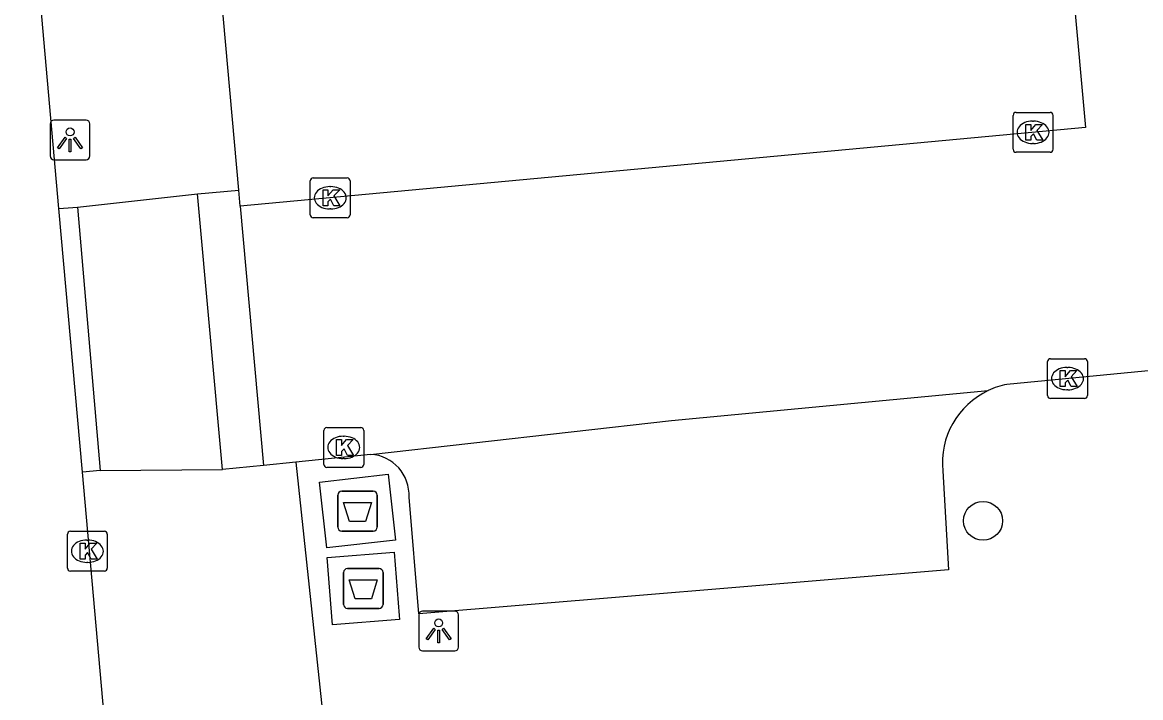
# Model space of a CAD drawing. Extents: x 162990 to 165007, y 383433 to 384336.
# Drawn here: x 164266.95 to 164295, y 383899.42 to 383916.36 of the extents above; entities that cross this region are included whole.
import ezdxf

# ---------------------------------------------------------------- set-up
doc = ezdxf.new("R2010")
doc.units = 0
for name, color, linetype in [('IMGEO_Afval_apart_plaats', 7, 'Continuous'), ('IMGEO_Boom', 7, 'Continuous'), ('IMGEO_Kolk', 7, 'Continuous'), ('IMGEO_Lichtpunt', 7, 'Continuous'), ('IMGEO_Rijbaan_lokaal_open', 7, 'Continuous'), ('IMGEO_Voetpad_gesloten', 7, 'Continuous'), ('IMGEO_Voetpad_open', 7, 'Continuous')]:
    doc.layers.add(name, color=color, linetype=linetype)

msp = doc.modelspace()

# ---------------------------------------------------------------- linework, layer by layer
at = {"layer": 'IMGEO_Afval_apart_plaats'}
for p, q in [((164274.86, 383903.695), (164274.86, 383904.495)), ((164274.86, 383904.495), (164274.86, 383903.695)), ((164274.96, 383904.595), (164275.75, 383904.595)), ((164275.75, 383904.595), (164274.96, 383904.595)), ((164275.85, 383904.495), (164275.85, 383903.695)), ((164275.85, 383903.695), (164275.85, 383904.495)), ((164275.75, 383903.595), (164274.96, 383903.595)), ((164274.96, 383903.595), (164275.75, 383903.595)), ((164275.005, 383901.755), (164275.005, 383902.555)), ((164275.005, 383902.555), (164275.005, 383901.755)), ((164275.105, 383902.655), (164275.895, 383902.655)), ((164275.895, 383902.655), (164275.105, 383902.655)), ((164275.995, 383902.555), (164275.995, 383901.755)), ((164275.995, 383901.755), (164275.995, 383902.555)), ((164275.895, 383901.655), (164275.105, 383901.655)), ((164275.105, 383901.655), (164275.895, 383901.655))]:
    msp.add_line(p, q, dxfattribs=at)
for points in [[(164275.003, 383904.309), (164275.707, 383904.309), (164275.558, 383903.839), (164275.152, 383903.839), (164275.003, 383904.309)], [(164275.148, 383902.369), (164275.852, 383902.369), (164275.703, 383901.899), (164275.297, 383901.899), (164275.148, 383902.369)]]:
    msp.add_lwpolyline(points, dxfattribs=at)
for centre, start, end in [((164274.96, 383904.495), 90, 180), ((164274.96, 383904.495), 90, 180), ((164275.75, 383904.495), 0, 90), ((164275.75, 383904.495), 360, 90), ((164274.96, 383903.695), 180, 270), ((164274.96, 383903.695), 180, 270), ((164275.75, 383903.695), 270, 0), ((164275.75, 383903.695), 270, 0), ((164275.105, 383902.555), 90, 180), ((164275.105, 383902.555), 90, 180), ((164275.895, 383902.555), 0, 90), ((164275.895, 383902.555), 360, 90), ((164275.105, 383901.755), 180, 270), ((164275.105, 383901.755), 180, 270), ((164275.895, 383901.755), 270, 0), ((164275.895, 383901.755), 270, 0)]:
    msp.add_arc(centre, 0.1, start, end, dxfattribs=at)
at = {"layer": 'IMGEO_Boom'}
msp.add_circle((164291.048, 383903.852), 0.489, dxfattribs=at)
at = {"layer": 'IMGEO_Kolk'}
for p, q in [((164291.801, 383913.174), (164291.801, 383914.026)), ((164291.876, 383914.1), (164292.728, 383914.1)), ((164292.802, 383914.026), (164292.802, 383913.174)), ((164292.289, 383913.88), (164292.314, 383913.88)), ((164292.312, 383913.32), (164292.287, 383913.32)), ((164292.728, 383913.1), (164291.876, 383913.1)), ((164274.171, 383911.531), (164274.171, 383912.383)), ((164274.246, 383912.457), (164275.098, 383912.457)), ((164275.172, 383912.383), (164275.172, 383911.531)), ((164274.659, 383912.237), (164274.684, 383912.237)), ((164274.682, 383911.677), (164274.657, 383911.677)), ((164275.098, 383911.457), (164274.246, 383911.457)), ((164292.665, 383906.994), (164292.665, 383907.846)), ((164292.74, 383907.92), (164293.592, 383907.92)), ((164293.666, 383907.846), (164293.666, 383906.994)), ((164293.153, 383907.7), (164293.178, 383907.7)), ((164293.176, 383907.14), (164293.151, 383907.14)), ((164293.592, 383906.92), (164292.74, 383906.92)), ((164274.584, 383906.194), (164275.436, 383906.194)), ((164274.509, 383905.268), (164274.509, 383906.12)), ((164274.997, 383905.974), (164275.022, 383905.974)), ((164275.51, 383906.12), (164275.51, 383905.268)), ((164275.02, 383905.414), (164274.995, 383905.414)), ((164275.436, 383905.194), (164274.584, 383905.194)), ((164268.078, 383902.664), (164268.078, 383903.516)), ((164268.153, 383903.59), (164269.005, 383903.59)), ((164268.566, 383903.37), (164268.591, 383903.37)), ((164269.079, 383903.516), (164269.079, 383902.664)), ((164268.589, 383902.81), (164268.564, 383902.81)), ((164269.005, 383902.59), (164268.153, 383902.59))]:
    msp.add_line(p, q, dxfattribs=at)
for points in [[(164291.801, 383913.174), (164291.801, 383914.026)], [(164291.876, 383914.1), (164292.728, 383914.1)], [(164292.802, 383914.026), (164292.802, 383913.174)], [(164292.122, 383913.8), (164292.245, 383913.8), (164292.245, 383913.649), (164292.375, 383913.8), (164292.539, 383913.8), (164292.393, 383913.649), (164292.546, 383913.4), (164292.394, 383913.4), (164292.309, 383913.564), (164292.245, 383913.497), (164292.245, 383913.4), (164292.122, 383913.4), (164292.122, 383913.8)], [(164292.728, 383913.1), (164291.876, 383913.1)], [(164274.171, 383911.531), (164274.171, 383912.383)], [(164274.246, 383912.457), (164275.098, 383912.457)], [(164275.172, 383912.383), (164275.172, 383911.531)], [(164274.492, 383912.157), (164274.615, 383912.157), (164274.615, 383912.006), (164274.745, 383912.157), (164274.909, 383912.157), (164274.763, 383912.006), (164274.916, 383911.757), (164274.764, 383911.757), (164274.679, 383911.921), (164274.615, 383911.854), (164274.615, 383911.757), (164274.492, 383911.757), (164274.492, 383912.157)], [(164275.098, 383911.457), (164274.246, 383911.457)], [(164292.665, 383906.994), (164292.665, 383907.846)], [(164292.74, 383907.92), (164293.592, 383907.92)], [(164293.666, 383907.846), (164293.666, 383906.994)], [(164292.986, 383907.62), (164293.109, 383907.62), (164293.109, 383907.469), (164293.239, 383907.62), (164293.403, 383907.62), (164293.257, 383907.469), (164293.41, 383907.22), (164293.258, 383907.22), (164293.173, 383907.384), (164293.109, 383907.317), (164293.109, 383907.22), (164292.986, 383907.22), (164292.986, 383907.62)], [(164293.592, 383906.92), (164292.74, 383906.92)], [(164274.584, 383906.194), (164275.436, 383906.194)], [(164274.509, 383905.268), (164274.509, 383906.12)], [(164274.83, 383905.894), (164274.953, 383905.894), (164274.953, 383905.743), (164275.083, 383905.894), (164275.247, 383905.894), (164275.101, 383905.743), (164275.254, 383905.494), (164275.102, 383905.494), (164275.017, 383905.658), (164274.953, 383905.591), (164274.953, 383905.494), (164274.83, 383905.494), (164274.83, 383905.894)], [(164275.51, 383906.12), (164275.51, 383905.268)], [(164275.436, 383905.194), (164274.584, 383905.194)], [(164268.078, 383902.664), (164268.078, 383903.516)], [(164268.153, 383903.59), (164269.005, 383903.59)], [(164269.079, 383903.516), (164269.079, 383902.664)], [(164268.399, 383903.29), (164268.522, 383903.29), (164268.522, 383903.139), (164268.652, 383903.29), (164268.816, 383903.29), (164268.67, 383903.139), (164268.823, 383902.89), (164268.671, 383902.89), (164268.586, 383903.054), (164268.522, 383902.987), (164268.522, 383902.89), (164268.399, 383902.89), (164268.399, 383903.29)], [(164269.005, 383902.59), (164268.153, 383902.59)]]:
    msp.add_lwpolyline(points, dxfattribs=at)
for centre, start, end in [((164291.878, 383914.024), 91.552, 178.448), ((164291.878, 383914.024), 91.552, 178.448), ((164292.726, 383914.024), 1.552, 88.448), ((164292.726, 383914.024), 1.552, 88.448), ((164291.878, 383913.176), 181.552, 268.448), ((164291.878, 383913.176), 181.552, 268.448), ((164292.726, 383913.176), 271.552, 358.448), ((164292.726, 383913.176), 271.552, 358.448), ((164274.248, 383912.381), 91.552, 178.448), ((164274.248, 383912.381), 91.552, 178.448), ((164275.096, 383912.381), 1.552, 88.448), ((164275.096, 383912.381), 1.552, 88.448), ((164274.248, 383911.533), 181.552, 268.448), ((164274.248, 383911.533), 181.552, 268.448), ((164275.096, 383911.533), 271.552, 358.448), ((164275.096, 383911.533), 271.552, 358.448), ((164292.742, 383907.844), 91.552, 178.448), ((164292.742, 383907.844), 91.552, 178.448), ((164293.59, 383907.844), 1.552, 88.448), ((164293.59, 383907.844), 1.552, 88.448), ((164292.742, 383906.996), 181.552, 268.448), ((164292.742, 383906.996), 181.552, 268.448), ((164293.59, 383906.996), 271.552, 358.448), ((164293.59, 383906.996), 271.552, 358.448), ((164274.586, 383906.118), 91.552, 178.448), ((164274.586, 383906.118), 91.552, 178.448), ((164275.434, 383906.118), 1.552, 88.448), ((164275.434, 383906.118), 1.552, 88.448), ((164274.586, 383905.27), 181.552, 268.448), ((164274.586, 383905.27), 181.552, 268.448), ((164275.434, 383905.27), 271.552, 358.448), ((164275.434, 383905.27), 271.552, 358.448), ((164268.155, 383903.514), 91.552, 178.448), ((164268.155, 383903.514), 91.552, 178.448), ((164269.003, 383903.514), 1.552, 88.448), ((164269.003, 383903.514), 1.552, 88.448), ((164268.155, 383902.666), 181.552, 268.448), ((164268.155, 383902.666), 181.552, 268.448), ((164269.003, 383902.666), 271.552, 358.448), ((164269.003, 383902.666), 271.552, 358.448)]:
    msp.add_arc(centre, 0.0765, start, end, dxfattribs=at)
for centre, major_axis, ratio, start_param, end_param in [((164292.288, 383913.6), (-0.387, 0.002), 0.722429, 4.712389, 7.853982), ((164292.313, 383913.6), (-0.39, 0.002), 0.717154, 1.570796, 4.712389), ((164274.658, 383911.957), (-0.387, 0.002), 0.722429, 4.712389, 7.853982), ((164274.683, 383911.957), (-0.39, 0.002), 0.717154, 1.570796, 4.712389), ((164293.152, 383907.42), (-0.387, 0.002), 0.722429, 4.712389, 7.853982), ((164293.177, 383907.42), (-0.39, 0.002), 0.717154, 1.570796, 4.712389), ((164274.996, 383905.694), (-0.387, 0.002), 0.722429, 4.712389, 7.853982), ((164275.021, 383905.694), (-0.39, 0.002), 0.717154, 1.570796, 4.712389), ((164268.565, 383903.09), (-0.387, 0.002), 0.722429, 4.712389, 7.853982), ((164268.59, 383903.09), (-0.39, 0.002), 0.717154, 1.570796, 4.712389)]:
    msp.add_ellipse(centre, major_axis=major_axis, ratio=ratio, start_param=start_param, end_param=end_param, dxfattribs=at)
at = {"layer": 'IMGEO_Lichtpunt'}
for p, q in [((164267.645, 383913.813), (164267.645, 383913.006)), ((164267.645, 383913.813), (164267.645, 383913.006)), ((164268.547, 383913.908), (164267.739, 383913.908)), ((164268.547, 383913.908), (164267.739, 383913.908)), ((164268.641, 383913.006), (164268.641, 383913.813)), ((164268.641, 383913.006), (164268.641, 383913.813)), ((164267.739, 383912.912), (164268.547, 383912.912)), ((164267.739, 383912.912), (164268.547, 383912.912)), ((164276.892, 383901.493), (164276.892, 383900.686)), ((164276.892, 383901.493), (164276.892, 383900.686)), ((164277.794, 383901.588), (164276.986, 383901.588)), ((164277.794, 383901.588), (164276.986, 383901.588)), ((164277.888, 383900.686), (164277.888, 383901.493)), ((164277.888, 383900.686), (164277.888, 383901.493)), ((164276.986, 383900.592), (164277.794, 383900.592)), ((164276.986, 383900.592), (164277.794, 383900.592))]:
    msp.add_line(p, q, dxfattribs=at)
for points in [[(164268.019, 383913.477), (164268.058, 383913.449), (164267.87, 383913.187), (164267.832, 383913.214), (164268.019, 383913.477)], [(164268.231, 383913.449), (164268.269, 383913.476), (164268.456, 383913.214), (164268.417, 383913.186), (164268.231, 383913.449)], [(164268.121, 383913.429), (164268.168, 383913.429), (164268.168, 383913.107), (164268.121, 383913.107), (164268.121, 383913.429)], [(164277.266, 383901.157), (164277.305, 383901.129), (164277.117, 383900.867), (164277.079, 383900.894), (164277.266, 383901.157)], [(164277.368, 383901.109), (164277.415, 383901.109), (164277.415, 383900.787), (164277.368, 383900.787), (164277.368, 383901.109)], [(164277.478, 383901.129), (164277.516, 383901.156), (164277.703, 383900.894), (164277.664, 383900.866), (164277.478, 383901.129)]]:
    msp.add_lwpolyline(points, dxfattribs=at)
for centre in [(164268.144, 383913.611), (164277.391, 383901.291)]:
    msp.add_circle(centre, 0.0994, dxfattribs=at)
for centre, start, end in [((164267.739, 383913.813), 90, 180), ((164267.739, 383913.813), 90, 180), ((164268.547, 383913.813), 0, 90), ((164268.547, 383913.813), 0, 90), ((164267.739, 383913.006), 180, 270), ((164267.739, 383913.006), 180, 270), ((164268.547, 383913.006), 270, 0), ((164268.547, 383913.006), 270, 360), ((164276.986, 383901.493), 90, 180), ((164276.986, 383901.493), 90, 180), ((164277.794, 383901.493), 0, 90), ((164277.794, 383901.493), 0, 90), ((164276.986, 383900.686), 180, 270), ((164276.986, 383900.686), 180, 270), ((164277.794, 383900.686), 270, 0), ((164277.794, 383900.686), 270, 360)]:
    msp.add_arc(centre, 0.0946, start, end, dxfattribs=at)
at = {"layer": 'IMGEO_Rijbaan_lokaal_open'}
for points in [[(164271.497, 383921.948), (164292.698, 383923.873), (164293.614, 383913.721), (164272.412, 383911.746)], [(164267.865, 383911.685), (164266.948, 383921.995)], [(164268.453, 383905.075), (164267.865, 383911.685)], [(164272.412, 383911.746), (164272.994, 383905.242)], [(164300.218, 383908.104), (164291.643, 383907.275)], [(164275.685, 383905.52), (164283.235, 383906.366), (164291.18, 383907.122)], [(164273.804, 383905.326), (164272.994, 383905.242)], [(164275.685, 383905.52), (164273.804, 383905.326)], [(164272.269, 383862.184), (164268.453, 383905.075)]]:
    msp.add_lwpolyline(points, dxfattribs=at)
msp.add_arc((164292.023, 383905.347), 1.966, 101.1611, 115.4116, dxfattribs=at)
at = {"layer": 'IMGEO_Voetpad_gesloten'}
for points in [[(164276.31, 383903.368), (164274.589, 383903.172), (164274.4, 383904.823), (164276.121, 383905.019), (164276.31, 383903.368)], [(164276.406, 383901.375), (164274.728, 383901.243), (164274.594, 383902.935), (164276.272, 383903.067), (164276.398, 383901.476), (164276.406, 383901.375)]]:
    msp.add_lwpolyline(points, dxfattribs=at)
at = {"layer": 'IMGEO_Voetpad_open'}
for points in [[(164272.376, 383912.15), (164271.497, 383921.948)], [(164268.331, 383911.724), (164271.345, 383912.058)], [(164271.345, 383912.058), (164272.376, 383912.15)], [(164271.967, 383905.136), (164271.345, 383912.058)], [(164272.412, 383911.746), (164272.376, 383912.15)], [(164267.865, 383911.685), (164268.331, 383911.724)], [(164268.331, 383911.724), (164268.902, 383905.113)], [(164273.804, 383905.326), (164274.745, 383896.542)], [(164268.902, 383905.113), (164268.453, 383905.075)], [(164268.902, 383905.113), (164271.967, 383905.136)], [(164272.994, 383905.242), (164271.967, 383905.136)], [(164290.037, 383905.103), (164290.178, 383902.619), (164276.896, 383901.518), (164276.648, 383904.443)]]:
    msp.add_lwpolyline(points, dxfattribs=at)
for centre, radius, start, end in [((164292.038, 383905.303), 2.011, 115.2547, 185.715), ((164275.623, 383904.496), 1.026, 357.0437, 86.5593)]:
    msp.add_arc(centre, radius, start, end, dxfattribs=at)

doc.saveas('drawing.dxf')
